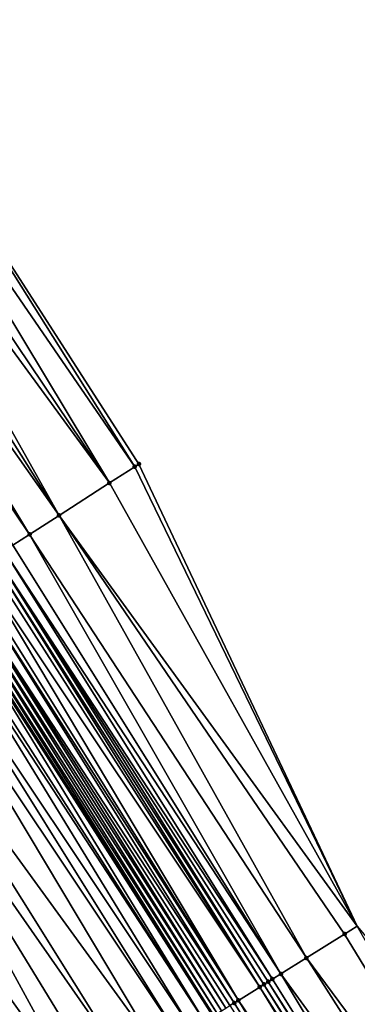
# Model space of a CAD drawing. Header units: feet. Extents: x 2004186 to 2014793, y 836912 to 864902.
# Tile 460 of 974: x 2009872 to 2009886, y 848984 to 849024. Entities that reach past the tile are written whole.
import ezdxf

# ---------------------------------------------------------------- set-up
doc = ezdxf.new("R2010")
doc.units = ezdxf.units.FT
doc.header["$LTSCALE"] = 100
doc.header["$MEASUREMENT"] = 0
for name, color, linetype, lineweight in [('EP_Travel Lane', 5, 'Continuous', 40), ('Road Shots', 4, 'Continuous', 200), ('Road X-Section', 30, 'Continuous', 13)]:
    doc.layers.add(name, color=color, linetype=linetype, lineweight=lineweight)
doc.layers.add('I-77 SB_MM21-27-Surface-Border', color=7, linetype='Continuous')
doc.layers.add('I-77 SB_MM21-27-Surface-TIN', color=7, linetype='Continuous')

msp = doc.modelspace()

# ---------------------------------------------------------------- linework, layer by layer
at = {"layer": 'EP_Travel Lane'}
msp.add_polyline3d([(2009963.837033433, 848847.280817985, 429.204192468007), (2009953.432057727, 848864.5973455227, 429.1382592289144), (2009943.048023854, 848881.6901217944, 429.0399997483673), (2009932.663936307, 848898.7829864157, 428.9696612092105), (2009922.279846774, 848915.8758543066, 428.9003387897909), (2009911.671871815, 848932.9852607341, 428.8097326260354), (2009901.081294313, 848949.9509913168, 428.7492360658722), (2009890.490720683, 848966.9167156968, 428.6864182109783), (2009879.900131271, 848983.8824653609, 428.6332662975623), (2009869.045520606, 849000.8753183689, 428.5546234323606), (2009858.224622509, 849017.6949620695, 428.4656843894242), (2009847.403659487, 849034.514706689, 428.4071168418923), (2009836.582716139, 849051.3344207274, 428.3393471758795), (2009825.441538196, 849068.1654412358, 428.269548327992), (2009814.354321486, 849084.810929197, 428.2260740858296), (2009803.267133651, 849101.4563738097, 428.1667494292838), (2009792.179957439, 849118.1018009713, 428.1009985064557)], dxfattribs=at)
at = {"layer": 'I-77 SB_MM21-27-Surface-Border', "color": 3, "linetype": 'ByBlock', "lineweight": -2}
msp.add_polyline3d([(2009798.74881013, 849122.4814904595, 428.3840934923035), (2009809.841554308, 849105.8398672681, 428.4733592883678), (2009820.934262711, 849089.1982977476, 428.5822842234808), (2009832.359926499, 849072.7784053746, 428.6253178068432), (2009843.916991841, 849056.0586220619, 428.6896182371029), (2009855.080822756, 849039.4596975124, 428.7581293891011), (2009866.076486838, 849022.7525143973, 428.8318323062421), (2009876.903997, 849005.9370526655, 428.9046986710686), (2009885.632100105, 848987.4611544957, 428.9087870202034), (2009898.596993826, 848971.9776837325, 429.0509502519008), (2009909.01709134, 848954.9054989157, 429.0984557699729), (2009919.43715657, 848937.8333658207, 429.1659731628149), (2009929.929759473, 848920.5326666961, 429.2454695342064), (2009939.985063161, 848903.2397036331, 429.3115393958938), (2009950.040375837, 848885.9467258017, 429.3729081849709), (2009960.095674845, 848868.653770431, 429.4413727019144), (2009970.747063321, 848851.3232834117, 429.5169382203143)], dxfattribs=at)
at = {"layer": 'I-77 SB_MM21-27-Surface-TIN', "color": 128, "linetype": 'ByBlock', "lineweight": -2}
for points in [[(2009866.076486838, 849022.7525143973, 428.8318323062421), (2009865.403921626, 849022.3193215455, 428.8048660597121), (2009876.735851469, 849005.8287610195, 428.8999336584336)], [(2009866.076486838, 849022.7525143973, 428.8318323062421), (2009876.735851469, 849005.8287610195, 428.8999336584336), (2009876.903997, 849005.9370526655, 428.9046986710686)], [(2009865.403921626, 849022.3193215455, 428.8048660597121), (2009864.563213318, 849021.7778332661, 428.7719965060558), (2009875.726999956, 849005.1789774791, 428.8612107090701)], [(2009865.403921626, 849022.3193215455, 428.8048660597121), (2009875.726999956, 849005.1789774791, 428.8612107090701), (2009876.735851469, 849005.8287610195, 428.8999336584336)], [(2009864.563213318, 849021.7778332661, 428.7719965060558), (2009863.890651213, 849021.3446355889, 428.7435779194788), (2009875.726999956, 849005.1789774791, 428.8612107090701)], [(2009863.890651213, 849021.3446355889, 428.7435779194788), (2009863.049944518, 849020.8031448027, 428.7099539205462), (2009873.70930039, 849003.879405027, 428.7821481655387)], [(2009863.890651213, 849021.3446355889, 428.7435779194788), (2009873.70930039, 849003.879405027, 428.7821481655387), (2009875.726999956, 849005.1789774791, 428.8612107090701)], [(2009863.049944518, 849020.8031448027, 428.7099539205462), (2009862.20924097, 849020.2616491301, 428.6748591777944), (2009873.70930039, 849003.879405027, 428.7821481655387)], [(2009862.20924097, 849020.2616491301, 428.6748591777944), (2009861.704813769, 849019.9367596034, 428.6561732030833), (2009872.532314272, 849003.1213128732, 428.7335531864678)], [(2009862.20924097, 849020.2616491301, 428.6748591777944), (2009872.532314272, 849003.1213128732, 428.7335531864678), (2009873.70930039, 849003.879405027, 428.7821481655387)], [(2009861.704813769, 849019.9367596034, 428.6561732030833), (2009861.368532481, 849019.7201611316, 428.6420742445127), (2009872.532314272, 849003.1213128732, 428.7335531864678)], [(2009861.368532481, 849019.7201611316, 428.6420742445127), (2009871.859741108, 849002.6881323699, 428.7103034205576), (2009872.532314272, 849003.1213128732, 428.7335531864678)], [(2009876.903997, 849005.9370526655, 428.9046986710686), (2009876.735851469, 849005.8287610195, 428.8999336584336), (2009885.632100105, 848987.4611544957, 428.9087870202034)], [(2009876.735851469, 849005.8287610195, 428.8999336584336), (2009875.726999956, 849005.1789774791, 428.8612107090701), (2009885.632100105, 848987.4611544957, 428.9087870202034)], [(2009875.726999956, 849005.1789774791, 428.8612107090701), (2009873.70930039, 849003.879405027, 428.7821481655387), (2009885.632100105, 848987.4611544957, 428.9087870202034)], [(2009873.70930039, 849003.879405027, 428.7821481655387), (2009872.532314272, 849003.1213128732, 428.7335531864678), (2009883.596282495, 848986.1901522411, 428.8212195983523)], [(2009873.70930039, 849003.879405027, 428.7821481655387), (2009885.123144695, 848987.1434055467, 428.8875162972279), (2009885.632100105, 848987.4611544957, 428.9087870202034)], [(2009873.70930039, 849003.879405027, 428.7821481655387), (2009883.596282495, 848986.1901522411, 428.8212195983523), (2009885.123144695, 848987.1434055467, 428.8875162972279)], [(2009872.532314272, 849003.1213128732, 428.7335531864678), (2009871.859741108, 849002.6881323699, 428.7103034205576), (2009882.578367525, 848985.5546609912, 428.7812352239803)], [(2009872.532314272, 849003.1213128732, 428.7335531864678), (2009882.578367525, 848985.5546609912, 428.7812352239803), (2009883.596282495, 848986.1901522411, 428.8212195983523)], [(2009871.52344855, 849002.4715513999, 428.7014722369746), (2009871.187162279, 849002.2549606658, 428.6897021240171), (2009882.239054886, 848985.3428428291, 428.7726208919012)], [(2009871.859741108, 849002.6881323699, 428.7103034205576), (2009871.52344855, 849002.4715513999, 428.7014722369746), (2009882.578367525, 848985.5546609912, 428.7812352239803)], [(2009871.52344855, 849002.4715513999, 428.7014722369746), (2009882.239054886, 848985.3428428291, 428.7726208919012), (2009882.578367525, 848985.5546609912, 428.7812352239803)], [(2009870.850909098, 849002.0383185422, 428.6624643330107), (2009870.514624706, 849001.82172489, 428.6498159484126), (2009881.730123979, 848985.0250546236, 428.7362497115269)], [(2009871.019031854, 849002.1466455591, 428.6778756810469), (2009870.850909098, 849002.0383185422, 428.6624643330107), (2009881.730123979, 848985.0250546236, 428.7362497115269)], [(2009871.187162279, 849002.2549606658, 428.6897021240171), (2009871.019031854, 849002.1466455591, 428.6778756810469), (2009881.899765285, 848985.1309877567, 428.749808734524)], [(2009871.019031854, 849002.1466455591, 428.6778756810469), (2009881.730123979, 848985.0250546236, 428.7362497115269), (2009881.899765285, 848985.1309877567, 428.749808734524)], [(2009871.187162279, 849002.2549606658, 428.6897021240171), (2009882.069401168, 848985.2369295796, 428.7667103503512), (2009882.239054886, 848985.3428428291, 428.7726208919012)], [(2009871.187162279, 849002.2549606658, 428.6897021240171), (2009881.899765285, 848985.1309877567, 428.749808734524), (2009882.069401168, 848985.2369295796, 428.7667103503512)], [(2009870.178349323, 849001.6051172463, 428.6329562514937), (2009870.010204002, 849001.496825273, 428.6280926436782), (2009880.881861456, 848984.495478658, 428.7029586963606)], [(2009870.514624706, 849001.82172489, 428.6498159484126), (2009870.178349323, 849001.6051172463, 428.6329562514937), (2009880.881861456, 848984.495478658, 428.7029586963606)], [(2009870.514624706, 849001.82172489, 428.6498159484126), (2009880.881861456, 848984.495478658, 428.7029586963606), (2009881.730123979, 848985.0250546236, 428.7362497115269)], [(2009869.673895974, 849001.2802683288, 428.6264929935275), (2009869.505759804, 849001.1719621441, 428.6173518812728), (2009880.372889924, 848984.1777555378, 428.6916230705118)], [(2009870.010204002, 849001.496825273, 428.6280926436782), (2009869.673895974, 849001.2802683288, 428.6264929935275), (2009880.712198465, 848984.389580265, 428.7027627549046)], [(2009869.673895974, 849001.2802683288, 428.6264929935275), (2009880.542540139, 848984.2836743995, 428.6996925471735), (2009880.712198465, 848984.389580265, 428.7027627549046)], [(2009869.673895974, 849001.2802683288, 428.6264929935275), (2009880.372889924, 848984.1777555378, 428.6916230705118), (2009880.542540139, 848984.2836743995, 428.6996925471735)], [(2009870.010204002, 849001.496825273, 428.6280926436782), (2009880.712198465, 848984.389580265, 428.7027627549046), (2009880.881861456, 848984.495478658, 428.7029586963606)], [(2009869.00143774, 849000.8469093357, 428.5495198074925), (2009868.665139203, 849000.6303376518, 428.5434835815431), (2009879.52468421, 848983.6480885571, 428.6233223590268)], [(2009869.00143774, 849000.8469093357, 428.5495198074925), (2009879.864001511, 848983.8598992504, 428.6290637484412), (2009869.045520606, 849000.8753183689, 428.5546234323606)], [(2009869.00143774, 849000.8469093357, 428.5495198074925), (2009879.52468421, 848983.6480885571, 428.6233223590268), (2009879.864001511, 848983.8598992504, 428.6290637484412)], [(2009869.169551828, 849000.9552498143, 428.5689829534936), (2009869.045520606, 849000.8753183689, 428.5546234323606), (2009879.900131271, 848983.8824653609, 428.6332662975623)], [(2009879.864001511, 848983.8598992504, 428.6290637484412), (2009879.900131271, 848983.8824653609, 428.6332662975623), (2009869.045520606, 849000.8753183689, 428.5546234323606)], [(2009869.337653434, 849001.0636096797, 428.594281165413), (2009869.169551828, 849000.9552498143, 428.5689829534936), (2009880.033632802, 848983.9658484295, 428.6487949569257)], [(2009869.169551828, 849000.9552498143, 428.5689829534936), (2009879.900131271, 848983.8824653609, 428.6332662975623), (2009880.033632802, 848983.9658484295, 428.6487949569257)], [(2009869.505759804, 849001.1719621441, 428.6173518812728), (2009869.337653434, 849001.0636096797, 428.594281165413), (2009880.203255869, 848984.0718107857, 428.6735948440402)], [(2009869.337653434, 849001.0636096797, 428.594281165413), (2009880.033632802, 848983.9658484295, 428.6487949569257), (2009880.203255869, 848984.0718107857, 428.6735948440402)], [(2009869.505759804, 849001.1719621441, 428.6173518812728), (2009880.203255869, 848984.0718107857, 428.6735948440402), (2009880.372889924, 848984.1777555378, 428.6916230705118)], [(2009868.496993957, 849000.5220455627, 428.5385851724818), (2009867.824406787, 849000.0888868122, 428.5218827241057), (2009879.015717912, 848983.3303570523, 428.6087615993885)], [(2009868.665139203, 849000.6303376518, 428.5434835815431), (2009868.496993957, 849000.5220455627, 428.5385851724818), (2009879.52468421, 848983.6480885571, 428.6233223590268)], [(2009868.496993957, 849000.5220455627, 428.5385851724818), (2009879.015717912, 848983.3303570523, 428.6087615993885), (2009879.52468421, 848983.6480885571, 428.6233223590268)], [(2009867.824406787, 849000.0888868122, 428.5218827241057), (2009867.319979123, 848999.763998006, 428.5034134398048), (2009878.506755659, 848983.0126190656, 428.5917075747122)], [(2009867.824406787, 849000.0888868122, 428.5218827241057), (2009878.506755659, 848983.0126190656, 428.5917075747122), (2009879.015717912, 848983.3303570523, 428.6087615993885)], [(2009867.319979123, 848999.763998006, 428.5034134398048), (2009865.806734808, 848998.7892715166, 428.4299247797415), (2009877.658501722, 848982.4830293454, 428.5531256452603)], [(2009867.319979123, 848999.763998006, 428.5034134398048), (2009877.658501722, 848982.4830293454, 428.5531256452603), (2009878.506755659, 848983.0126190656, 428.5917075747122)], [(2009865.806734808, 848998.7892715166, 428.4299247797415), (2009864.966030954, 848998.2477763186, 428.394972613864), (2009876.470951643, 848981.7415950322, 428.4957626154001)], [(2009865.806734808, 848998.7892715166, 428.4299247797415), (2009876.470951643, 848981.7415950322, 428.4957626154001), (2009877.658501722, 848982.4830293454, 428.5531256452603)], [(2009864.966030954, 848998.2477763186, 428.394972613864), (2009862.948366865, 848996.9481487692, 428.2993263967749), (2009874.604783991, 848980.5765120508, 428.4164226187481)], [(2009864.966030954, 848998.2477763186, 428.394972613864), (2009875.453036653, 848981.1061038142, 428.455790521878), (2009876.470951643, 848981.7415950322, 428.4957626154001)], [(2009864.966030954, 848998.2477763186, 428.394972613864), (2009874.604783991, 848980.5765120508, 428.4164226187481), (2009875.453036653, 848981.1061038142, 428.455790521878)], [(2009862.948366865, 848996.9481487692, 428.2993263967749), (2009861.266998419, 848995.8650973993, 428.211069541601), (2009872.568984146, 848979.3054813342, 428.3179070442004)], [(2009862.948366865, 848996.9481487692, 428.2993263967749), (2009873.586880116, 848979.9410030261, 428.3696011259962), (2009874.604783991, 848980.5765120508, 428.4164226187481)], [(2009862.948366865, 848996.9481487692, 428.2993263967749), (2009872.568984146, 848979.3054813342, 428.3179070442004), (2009873.586880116, 848979.9410030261, 428.3696011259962)], [(2009861.266998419, 848995.8650973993, 428.211069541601), (2009871.720733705, 848978.7758860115, 428.2771701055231), (2009872.568984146, 848979.3054813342, 428.3179070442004)], [(2009885.632100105, 848987.4611544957, 428.9087870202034), (2009885.123144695, 848987.1434055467, 428.8875162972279), (2009895.543241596, 848970.0712217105, 428.9354990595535)], [(2009885.123144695, 848987.1434055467, 428.8875162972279), (2009883.596282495, 848986.1901522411, 428.8212195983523), (2009895.543241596, 848970.0712217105, 428.9354990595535)], [(2009883.596282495, 848986.1901522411, 428.8212195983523), (2009882.578367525, 848985.5546609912, 428.7812352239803), (2009894.355679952, 848969.3298059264, 428.8852597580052)], [(2009883.596282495, 848986.1901522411, 428.8212195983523), (2009894.355679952, 848969.3298059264, 428.8852597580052), (2009895.543241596, 848970.0712217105, 428.9354990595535)], [(2009882.578367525, 848985.5546609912, 428.7812352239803), (2009882.239054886, 848985.3428428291, 428.7726208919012), (2009892.828808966, 848968.3765666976, 428.8243731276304)], [(2009882.578367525, 848985.5546609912, 428.7812352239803), (2009892.828808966, 848968.3765666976, 428.8243731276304), (2009894.355679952, 848969.3298059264, 428.8852597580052)], [(2009881.899765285, 848985.1309877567, 428.749808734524), (2009881.730123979, 848985.0250546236, 428.7362497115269), (2009892.489529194, 848968.1646958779, 428.7955025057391)], [(2009882.069401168, 848985.2369295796, 428.7667103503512), (2009881.899765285, 848985.1309877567, 428.749808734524), (2009892.659165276, 848968.2706373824, 428.8122822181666)], [(2009881.899765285, 848985.1309877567, 428.749808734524), (2009892.489529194, 848968.1646958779, 428.7955025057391), (2009892.659165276, 848968.2706373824, 428.8122822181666)], [(2009882.239054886, 848985.3428428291, 428.7726208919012), (2009882.069401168, 848985.2369295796, 428.7667103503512), (2009892.828808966, 848968.3765666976, 428.8243731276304)], [(2009882.069401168, 848985.2369295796, 428.7667103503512), (2009892.659165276, 848968.2706373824, 428.8122822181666), (2009892.828808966, 848968.3765666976, 428.8243731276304)], [(2009881.730123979, 848985.0250546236, 428.7362497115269), (2009880.881861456, 848984.495478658, 428.7029586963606), (2009892.150232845, 848967.9528516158, 428.7768476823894)], [(2009881.730123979, 848985.0250546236, 428.7362497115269), (2009892.319882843, 848968.0587708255, 428.7850514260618), (2009892.489529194, 848968.1646958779, 428.7955025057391)], [(2009881.730123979, 848985.0250546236, 428.7362497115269), (2009892.150232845, 848967.9528516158, 428.7768476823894), (2009892.319882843, 848968.0587708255, 428.7850514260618)], [(2009880.712198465, 848984.389580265, 428.7027627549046), (2009880.542540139, 848984.2836743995, 428.6996925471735), (2009891.301955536, 848967.4232993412, 428.752667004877)], [(2009880.881861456, 848984.495478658, 428.7029586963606), (2009880.712198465, 848984.389580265, 428.7027627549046), (2009891.301955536, 848967.4232993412, 428.752667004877)], [(2009880.881861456, 848984.495478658, 428.7029586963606), (2009891.641275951, 848967.6351050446, 428.7564899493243), (2009892.150232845, 848967.9528516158, 428.7768476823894)], [(2009880.881861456, 848984.495478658, 428.7029586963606), (2009891.471619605, 848967.529196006, 428.7521986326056), (2009891.641275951, 848967.6351050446, 428.7564899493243)], [(2009880.881861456, 848984.495478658, 428.7029586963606), (2009891.301955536, 848967.4232993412, 428.752667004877), (2009891.471619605, 848967.529196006, 428.7521986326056)]]:
    msp.add_3dface(points, dxfattribs=at)
at = {"layer": 'Road Shots', "lineweight": 100}
for p in [(2009876.903997, 849005.9370526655, 428.9046986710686), (2009876.735851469, 849005.8287610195, 428.8999336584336), (2009875.726999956, 849005.1789774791, 428.8612107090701), (2009873.70930039, 849003.879405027, 428.7821481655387), (2009872.532314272, 849003.1213128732, 428.7335531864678), (2009885.123144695, 848987.1434055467, 428.8875162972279), (2009883.596282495, 848986.1901522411, 428.8212195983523), (2009882.578367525, 848985.5546609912, 428.7812352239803), (2009881.899765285, 848985.1309877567, 428.749808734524), (2009882.069401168, 848985.2369295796, 428.7667103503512), (2009882.239054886, 848985.3428428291, 428.7726208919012), (2009881.730123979, 848985.0250546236, 428.7362497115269), (2009880.712198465, 848984.389580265, 428.7027627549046), (2009880.881861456, 848984.495478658, 428.7029586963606)]:
    msp.add_point(p, dxfattribs=at)
at = {"layer": 'Road X-Section', "extrusion": (0.5413748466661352, -0.8407720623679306, 0.003951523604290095), "elevation": 374278.0228878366, "flags": 128}
msp.add_lwpolyline([(2149441.790426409, -1052.171636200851), (2149442.390426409, -1052.144333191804), (2149442.79042641, -1052.123591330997), (2149443.190426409, -1052.105086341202), (2149443.790426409, -1052.082339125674), (2149444.390426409, -1052.054987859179), (2149444.590426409, -1052.047755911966), (2149445.59042641, -1051.996860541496), (2149446.190426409, -1051.967114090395), (2149446.590426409, -1051.952936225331), (2149446.79042641, -1051.947031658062), (2149446.990426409, -1051.936993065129), (2149447.190426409, -1051.924936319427), (2149447.59042641, -1051.913277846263), (2149448.19042641, -1051.904244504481), (2149448.390426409, -1051.899048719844), (2149449.19042641, -1051.86483504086), (2149449.390426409, -1051.858336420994), (2149449.790426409, -1051.860032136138), (2149449.990426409, -1051.852975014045), (2149450.390426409, -1051.824869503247), (2149450.79042641, -1051.799231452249), (2149451.190426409, -1051.779632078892), (2149451.790426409, -1051.756989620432), (2149452.390426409, -1051.73830910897), (2149452.79042641, -1051.719908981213), (2149453.390426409, -1051.689976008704), (2149453.99042641, -1051.663371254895), (2149454.590426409, -1051.641706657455), (2149455.590426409, -1051.598589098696), (2149456.390426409, -1051.569152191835), (2149456.99042641, -1051.547782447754), (2149457.79042641, -1051.512123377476), (2149458.790426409, -1051.459761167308), (2149460.390426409, -1051.38511709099), (2149460.790426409, -1051.364623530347), (2149461.190426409, -1051.351983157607), (2149461.790426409, -1051.346126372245), (2149462.190426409, -1051.336872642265), (2149462.790426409, -1051.293713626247), (2149462.990426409, -1051.280442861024), (2149463.390426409, -1051.26448285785), (2149463.590426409, -1051.256725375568), (2149464.390426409, -1051.236281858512), (2149465.190426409, -1051.206385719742), (2149465.790426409, -1051.182578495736), (2149467.390426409, -1051.124093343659), (2149468.390426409, -1051.085325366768), (2149469.59042641, -1051.044645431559), (2149470.990426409, -1050.991611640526), (2149471.590426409, -1050.966146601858), (2149472.590426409, -1050.920139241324), (2149473.190426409, -1050.901291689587), (2149474.390426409, -1050.863788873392), (2149475.59042641, -1050.822995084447), (2149476.99042641, -1050.765576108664), (2149478.990426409, -1050.677318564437), (2149481.390426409, -1050.581671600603), (2149482.390426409, -1050.546719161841), (2149484.19042641, -1050.473229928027), (2149484.79042641, -1050.454760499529), (2149485.590426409, -1050.43805792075), (2149485.790426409, -1050.433159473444), (2149486.190426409, -1050.427123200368), (2149486.390426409, -1050.407659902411), (2149486.59042641, -1050.382361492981), (2149486.79042641, -1050.359290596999), (2149486.990426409, -1050.350149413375), (2149487.390426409, -1050.348549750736), (2149487.59042641, -1050.343686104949), (2149487.99042641, -1050.326826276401), (2149488.390426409, -1050.314177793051), (2149488.590426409, -1050.298766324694), (2149488.790426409, -1050.28693978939), (2149489.190426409, -1050.275169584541), (2149489.59042641, -1050.266338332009), (2149490.390426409, -1050.243088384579), (2149491.790426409, -1050.194493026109), (2149494.190426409, -1050.115429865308), (2149495.390426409, -1050.07670661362), (2149495.590426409, -1050.071941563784)], dxfattribs=at)
at = {"layer": 'Road X-Section', "extrusion": (0.5294869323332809, -0.8483125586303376, 0.003064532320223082), "elevation": 344002.766669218, "flags": 128}
msp.add_lwpolyline([(2154497.706612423, -627.3320761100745), (2154498.306612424, -627.3126452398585), (2154498.706612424, -627.2957792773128), (2154499.306612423, -627.2635327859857), (2154500.106612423, -627.2236613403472), (2154500.706612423, -627.2002966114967), (2154501.506612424, -627.1606860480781), (2154501.906612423, -627.1392230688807), (2154502.506612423, -627.1135446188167), (2154503.106612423, -627.0881111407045), (2154504.106612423, -627.0460741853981), (2154504.706612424, -627.0288212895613), (2154504.906612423, -627.0244474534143), (2154505.706612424, -626.9857764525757), (2154505.906612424, -626.9826673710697), (2154506.106612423, -626.9844417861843), (2154506.306612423, -626.9907865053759), (2154506.506612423, -626.9855562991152), (2154507.106612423, -626.9548652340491), (2154507.506612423, -626.9404473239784), (2154508.106612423, -626.9236401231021), (2154509.706612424, -626.8514817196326), (2154510.706612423, -626.8093914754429), (2154511.506612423, -626.772071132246), (2154511.906612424, -626.754493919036), (2154513.506612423, -626.6947779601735), (2154513.906612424, -626.6772615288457), (2154514.706612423, -626.6355052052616), (2154517.106612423, -626.5306254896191), (2154517.706612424, -626.5119915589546), (2154517.906612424, -626.5066655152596), (2154518.106612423, -626.4985034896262), (2154518.306612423, -626.4923642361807), (2154518.906612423, -626.4641583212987), (2154519.106612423, -626.4497656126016), (2154519.906612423, -626.421290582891), (2154520.706612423, -626.4001996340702), (2154521.106612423, -626.3863840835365), (2154521.906612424, -626.3559091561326), (2154523.506612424, -626.2943986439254), (2154524.706612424, -626.2453213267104), (2154525.506612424, -626.2175162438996), (2154527.306612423, -626.1413224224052), (2154527.906612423, -626.1185022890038), (2154528.906612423, -626.073099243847), (2154530.306612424, -626.0238964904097), (2154530.506612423, -626.0143286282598), (2154531.106612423, -625.9965733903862), (2154532.106612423, -625.9589571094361), (2154532.706612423, -625.9333657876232), (2154533.706612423, -625.8926286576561), (2154534.906612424, -625.8409343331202), (2154536.106612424, -625.7941126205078), (2154537.106612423, -625.754744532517), (2154538.306612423, -625.714772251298), (2154539.706612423, -625.6574089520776), (2154540.706612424, -625.618826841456), (2154541.306612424, -625.6017727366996), (2154541.906612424, -625.5872119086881), (2154542.306612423, -625.5814704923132), (2154542.506612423, -625.561739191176), (2154542.706612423, -625.5369391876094), (2154542.906612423, -625.5189108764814), (2154543.106612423, -625.5108413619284), (2154543.306612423, -625.5077711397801), (2154543.506612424, -625.5075751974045), (2154544.506612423, -625.4742840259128), (2154544.706612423, -625.4607249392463), (2154544.906612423, -625.4438232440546), (2154545.106612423, -625.4379126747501), (2154545.506612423, -625.4292983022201), (2154546.706612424, -625.3893137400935), (2154548.506612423, -625.3230167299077), (2154549.106612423, -625.3017459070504)], dxfattribs=at)

doc.saveas('drawing.dxf')
